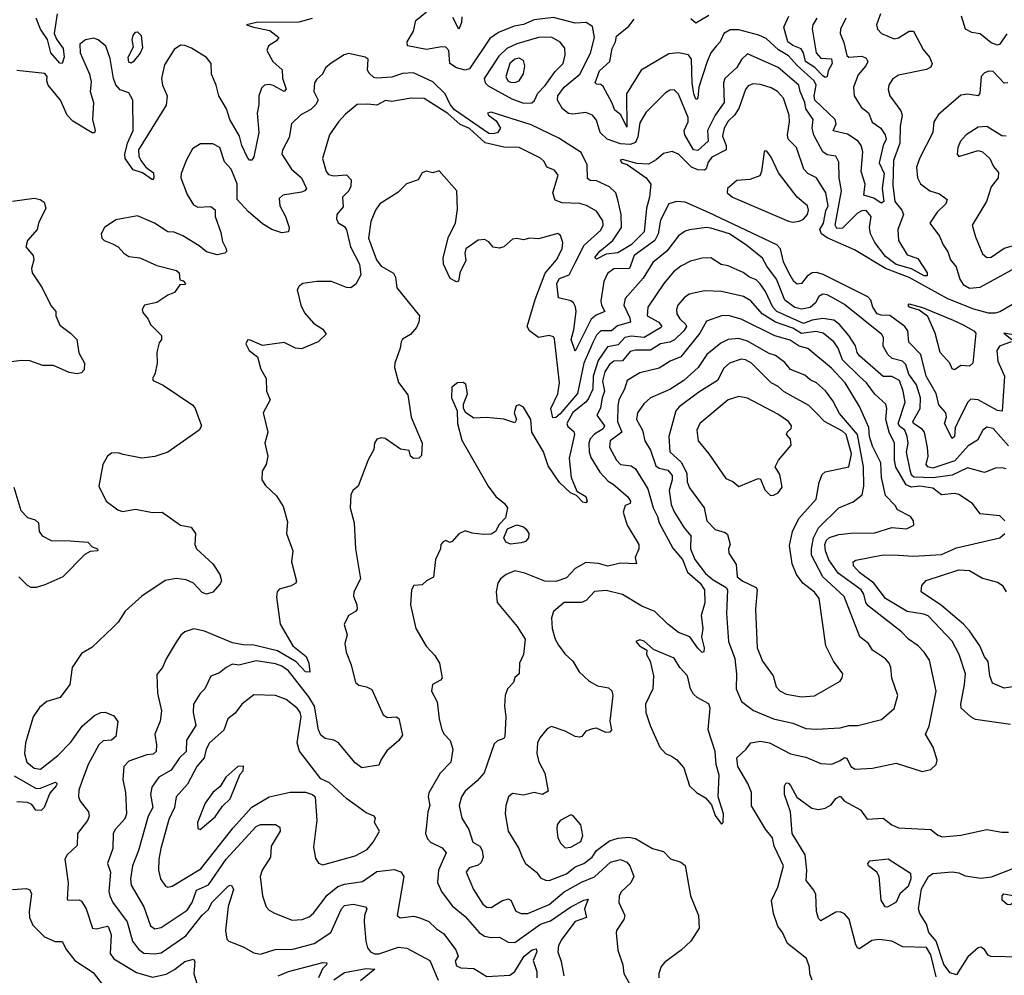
# Model space of a CAD drawing. Extents: x 1603745 to 1745082, y 385868 to 533966.
# Tile 380 of 646: x 1673488 to 1678056, y 445387 to 449818. Entities that reach past the tile are written whole.
import ezdxf

# ---------------------------------------------------------------- set-up
doc = ezdxf.new("R2010")
doc.units = 0

msp = doc.modelspace()

# ---------------------------------------------------------------- linework, layer by layer
at = {"layer": '0CON20XD'}
for points in [[(1677482.4, 449845), (1677463.1, 449795), (1677468.6, 449775), (1677486, 449755), (1677545, 449730), (1677565, 449733.8), (1677615, 449765.4), (1677635, 449765.6), (1677679.5, 449679.5), (1677709.6, 449645), (1677720.9, 449615), (1677715, 449597.5), (1677695, 449587.3), (1677565, 449561.2), (1677537.4, 449542.6), (1677520.6, 449515), (1677516.9, 449495), (1677524.4, 449465), (1677576, 449396), (1677582.1, 449375), (1677573.8, 449325), (1677572.3, 449245), (1677542.9, 449165), (1677539.2, 449050.8), (1677548.8, 448975), (1677580.7, 448935), (1677588.3, 448915), (1677562, 448845), (1677564.8, 448795), (1677605, 448727.4), (1677655, 448710.8), (1677698.8, 448645), (1677698.9, 448631.1), (1677685, 448630.6), (1677625, 448663.3), (1677555, 448683.6), (1677505, 448720.6), (1677455.5, 448785), (1677435.2, 448825), (1677430.2, 448855), (1677438.8, 448905), (1677415, 448933.5), (1677395, 448932.3), (1677375, 448920.5), (1677305, 448851.5), (1677279.7, 448849.7), (1677271.8, 448865), (1677301.6, 449025), (1677289.8, 449085), (1677288.3, 449158.3), (1677274.7, 449184.7), (1677235, 449191.4), (1677215.1, 449205.1), (1677172.4, 449282.4), (1677164.8, 449314.8), (1677169, 449355), (1677134.8, 449405), (1677131.6, 449435), (1677109.1, 449485), (1677102.4, 449515), (1677006.6, 449596.6), (1676865, 449660), (1676837, 449633), (1676815, 449596.9), (1676759.9, 449545), (1676753.5, 449525), (1676757.1, 449435), (1676715, 449375.9), (1676679.7, 449305), (1676682, 449255), (1676635, 449211.6), (1676615, 449215.3), (1676573.4, 449285), (1676571.4, 449305), (1676589.2, 449345), (1676589.1, 449365), (1676545, 449473.5), (1676525, 449493.8), (1676505, 449492.1), (1676485, 449478.8), (1676392.8, 449387.2), (1676365, 449340), (1676355.6, 449274.4), (1676345, 449248.4), (1676321.2, 449238.8), (1676275, 449242.7), (1676213.8, 449265), (1676181.6, 449295), (1676165, 449353.1), (1676145.2, 449375.2), (1676115, 449388.6), (1676055, 449380), (1676035, 449383), (1676006.6, 449405), (1675982.7, 449445), (1675984.8, 449465), (1676015, 449504.7), (1676086.7, 449565), (1676136.6, 449663.4), (1676154.7, 449735), (1676146.2, 449786.2), (1676115.9, 449805.9), (1676065, 449802.9), (1675965, 449828.9), (1675875, 449817.2), (1675825, 449796), (1675781.9, 449788.1), (1675710.4, 449759.6), (1675669.2, 449730.8), (1675575, 449591), (1675555, 449584.8), (1675515.3, 449594.7), (1675483.4, 449615), (1675479.4, 449675), (1675465, 449691.1), (1675445, 449692.7), (1675375, 449679.7), (1675287.5, 449697.5), (1675286.2, 449715), (1675314.7, 449765.3), (1675325.5, 449815), (1675375.7, 449854.3)], [(1673662.9, 449845), (1673648.9, 449755), (1673658.7, 449728.7), (1673690.7, 449685), (1673694.6, 449645), (1673685, 449615.8), (1673675, 449617.1), (1673632.8, 449665), (1673616.9, 449726.9), (1673584.6, 449774.6), (1673564.9, 449824.9)], [(1674845, 449823.1), (1674783.9, 449806.1), (1674587.5, 449805), (1674540, 449795), (1674573.6, 449783.6), (1674648.2, 449768.2), (1674690, 449735), (1674680.2, 449719.8), (1674643, 449697), (1674635.6, 449675), (1674662.2, 449625), (1674705.3, 449585.3), (1674707.8, 449547.8), (1674724.1, 449495.9), (1674715, 449486), (1674665, 449512.9), (1674645, 449517.2), (1674624, 449515), (1674609.8, 449500.2), (1674597.7, 449465), (1674598.2, 449425), (1674589.6, 449385), (1674597.1, 449295), (1674575, 449182.5), (1674565, 449166.2), (1674555, 449166.2), (1674545, 449180), (1674519.4, 449235), (1674508.6, 449278.6), (1674463.8, 449355), (1674448.1, 449405), (1674412.1, 449465), (1674400, 449515), (1674378.8, 449565), (1674376, 449615), (1674355, 449643.2), (1674285, 449685.5), (1674255, 449698.6), (1674235, 449700), (1674205, 449680.6), (1674160.4, 449609.6)], [(1675539.1, 449830.9), (1675538.4, 449805), (1675525, 449774.4), (1675497.8, 449827.8)], [(1677320.9, 449825), (1677296.5, 449775), (1677294.4, 449755), (1677312.1, 449712.1), (1677325, 449652), (1677335, 449644.4), (1677395, 449649.5), (1677415, 449639.7), (1677423.2, 449625), (1677413.9, 449605), (1677378.1, 449561.9), (1677357.3, 449505), (1677359.6, 449465), (1677391.9, 449411.9), (1677426.4, 449386.4), (1677442.5, 449342.5), (1677484, 449315), (1677503, 449285), (1677508.4, 449265), (1677494.9, 449235.1), (1677475.2, 449155), (1677499.4, 449105), (1677490, 449035), (1677497.6, 448975), (1677485, 448968.1), (1677450.8, 448990.8), (1677405, 449004.4), (1677410.4, 449055), (1677391.5, 449115), (1677399.7, 449205), (1677391.8, 449235), (1677377.7, 449255), (1677328.2, 449288.2), (1677262.9, 449302.9), (1677276.5, 449335), (1677271.6, 449355), (1677176.9, 449445), (1677173.8, 449465), (1677183.8, 449515), (1677174, 449535), (1677095.2, 449605.2), (1677055, 449650.2), (1677009, 449679), (1676950.9, 449730.8), (1676916.9, 449746.9), (1676825, 449771.3), (1676785, 449771.4), (1676755.7, 449754.3), (1676737.6, 449715), (1676720, 449695), (1676695, 449664.1), (1676677.2, 449625), (1676639.5, 449505), (1676635, 449456.7), (1676629.7, 449450.3), (1676625, 449450), (1676615.8, 449475), (1676608.1, 449525), (1676605.2, 449635), (1676591.1, 449655), (1676545.3, 449664.7), (1676499.8, 449660.3), (1676371.5, 449585), (1676303.4, 449475), (1676305, 449320), (1676276.7, 449376.7), (1676248.7, 449398.7), (1676235.7, 449435), (1676195, 449507.8), (1676185, 449518.5), (1676165, 449518.6), (1676157.5, 449525), (1676178.6, 449581.4), (1676226.8, 449625), (1676237.2, 449685), (1676253.2, 449715), (1676257.4, 449742.6), (1676315, 449788.8), (1676338.8, 449821.2)], [(1676685, 449838.4), (1676625, 449801.9), (1676601.7, 449821.7)], [(1677187.1, 449825), (1677167.7, 449795), (1677164.7, 449775.3), (1677184, 449665), (1677205, 449639.6), (1677255, 449636.6), (1677258.4, 449615), (1677238.6, 449581.4), (1677234.2, 449555), (1677225, 449550), (1677215, 449557.4), (1677176.9, 449596.9), (1677134.4, 449625), (1677124.8, 449665), (1677113.3, 449683.3), (1677075, 449698.1), (1677052.4, 449715), (1677033.4, 449783.4), (1677057.2, 449835)], [(1678067.8, 449752.2), (1678035.3, 449704.7), (1678025, 449700.9), (1677995, 449710.3), (1677945, 449752.3), (1677905, 449759.1), (1677876.4, 449775), (1677857.5, 449835)], [(1674005, 449617.1), (1673995, 449621.1), (1673992.1, 449645), (1674016.8, 449693.2), (1674010.4, 449725), (1674014.2, 449745), (1674025, 449759.7), (1674035, 449762.4), (1674052.2, 449745), (1674057.6, 449687.6), (1674047.2, 449662.8), (1674015, 449623.1), (1674005, 449617.1)], [(1674160.4, 449609.6), (1674146.2, 449545), (1674151.6, 449515), (1674172.8, 449465), (1674167.7, 449422.3), (1674038.9, 449215), (1674040.8, 449185), (1674050.6, 449165), (1674074, 449134), (1674108.6, 449108.6), (1674110.3, 449085), (1674105, 449075.6), (1674058, 449108), (1674015, 449121.4), (1673977.9, 449175), (1673976.2, 449195), (1673988.8, 449245), (1674014.5, 449304.5), (1674012.5, 449445), (1673995, 449478.9), (1673955, 449492.5), (1673935, 449515.6), (1673923.9, 449545), (1673908.1, 449638.1), (1673887.5, 449695), (1673853.1, 449725), (1673832.5, 449732.5), (1673794.4, 449725.6), (1673767.5, 449705), (1673769.4, 449665), (1673811.8, 449565), (1673820.3, 449529.7), (1673815.6, 449485), (1673830.9, 449435), (1673825.7, 449355.7), (1673838.1, 449305), (1673835.7, 449294.3), (1673825, 449292.9), (1673735, 449347.5), (1673708.5, 449375), (1673677.5, 449445), (1673620, 449515), (1673614, 449535), (1673616.5, 449555), (1673605, 449568.8), (1673475, 449583.3)], [(1675825, 449431.3), (1675865, 449432.9), (1675876.6, 449443.4), (1675892.5, 449477.5), (1675926.4, 449513.6), (1675972, 449578), (1676010.3, 449615), (1676019.7, 449655), (1676016.9, 449686.9), (1675995, 449713.5), (1675955, 449737.2), (1675895.9, 449735.9), (1675795, 449706.1), (1675748.4, 449685), (1675710.5, 449649.5), (1675643.9, 449545), (1675647.6, 449525), (1675661.1, 449511.1), (1675771.5, 449451.5), (1675825, 449431.3)], [(1676748.6, 449278.6), (1676765.8, 449235), (1676765.4, 449215), (1676699.4, 449180.6), (1676683.1, 449156.9), (1676673.7, 449126.3), (1676665, 449120.3), (1676635, 449122.6), (1676604.6, 449134.6), (1676545, 449195.3), (1676515, 449206.9), (1676475, 449197.1), (1676441.4, 449168.6), (1676405, 449148.5), (1676351.4, 449151.4), (1676285, 449170), (1676273.6, 449166.4), (1676282.5, 449155), (1676306.1, 449146.1), (1676395, 449084.4), (1676416.2, 449056.2), (1676410.2, 448995), (1676395.8, 448945), (1676386.2, 448835), (1676325, 448774.8), (1676262.6, 448737.4), (1676209.1, 448730.9), (1676165, 448708.5), (1676156.9, 448715), (1676179.7, 448745), (1676239.5, 448795), (1676280, 448855), (1676278.8, 448915), (1676263.5, 448983.5), (1676253.8, 449015), (1676225, 449043.8), (1676165, 449070.5), (1676135, 449072.5), (1676122.4, 449082.4), (1676120.4, 449145), (1676092.6, 449202.6), (1675989.4, 449269.4), (1675860.7, 449330.7), (1675675, 449388.9), (1675659.2, 449385), (1675663.5, 449375), (1675699.5, 449349.5), (1675718.8, 449315), (1675705, 449294.3), (1675685, 449288.4), (1675665, 449290.8), (1675505, 449400.1), (1675485.4, 449425), (1675462.8, 449475), (1675405, 449530), (1675315, 449571.5), (1675265, 449569.5), (1675215, 449551.5), (1675145, 449546.8), (1675131, 449551), (1675110.1, 449570.1), (1675101.2, 449585), (1675105.2, 449635), (1675091.4, 449645), (1675015, 449660.8), (1674993.5, 449655), (1674932.9, 449617.1), (1674906.9, 449595), (1674893.9, 449566.1), (1674866.8, 449543.2), (1674856.7, 449525), (1674852.9, 449485), (1674873.5, 449445), (1674863, 449425), (1674838.8, 449401.2), (1674793.3, 449376.7), (1674750, 449335), (1674737.9, 449272.1), (1674707.2, 449212.8), (1674704.6, 449195), (1674750, 449125), (1674796.1, 449085), (1674819.2, 449035), (1674811.2, 449025), (1674795, 449019.2), (1674709.2, 449005), (1674691.6, 448988.4), (1674695.3, 448955), (1674721.8, 448905), (1674739.2, 448855), (1674735.8, 448834.2), (1674705, 448830.5), (1674658.8, 448845), (1674615, 448872.3), (1674548.6, 448928.6), (1674497.4, 448985), (1674497.7, 449057.7), (1674469.4, 449125), (1674439.2, 449159.2), (1674416.2, 449225), (1674385, 449242.1), (1674327.5, 449242.5), (1674290.3, 449219.7), (1674261.9, 449168.1), (1674237.5, 449105), (1674235.8, 449085), (1674265, 449008), (1674295, 448960), (1674315, 448949.5), (1674375, 448951.5), (1674395, 448936), (1674395.4, 448905), (1674421.9, 448831.9), (1674429.5, 448789.5), (1674446.9, 448755), (1674447.3, 448742.7), (1674440, 448735), (1674405, 448727.2), (1674355, 448741.2), (1674320.4, 448770.4), (1674245, 448815.5), (1674205, 448833.3), (1674175, 448834.2), (1674114.3, 448874.3), (1674035, 448909.5), (1673935, 448890), (1673882, 448855), (1673866, 448825), (1673870, 448805), (1673880, 448795), (1673919.4, 448779.4), (1673945.6, 448765.6), (1673972, 448735), (1673995, 448720), (1674045, 448714.3), (1674125, 448678.5), (1674215.7, 448655.7), (1674227.5, 448645), (1674231.7, 448611.7), (1674247, 448607), (1674257.5, 448595), (1674255, 448590), (1674231.7, 448588.3), (1674206.1, 448553.9), (1674175, 448541.2), (1674125, 448507.5), (1674067.5, 448495), (1674056.4, 448475), (1674060, 448460), (1674085, 448430), (1674095.8, 448405), (1674146, 448354), (1674146.7, 448335), (1674135, 448320), (1674124.1, 448275.9), (1674125.7, 448224.3), (1674115.7, 448175), (1674104.5, 448155), (1674107.5, 448145), (1674153.9, 448123.9), (1674290.9, 448030.9), (1674302.5, 448015), (1674332.5, 447935), (1674321.2, 447915), (1674175, 447812.5), (1674115, 447792.5), (1674055, 447784.4), (1673968, 447802), (1673945, 447809.2), (1673915, 447808.8), (1673895.9, 447794.1), (1673874.2, 447755.8), (1673855.7, 447655), (1673889.2, 447585), (1673944, 447545), (1673965, 447538.1), (1674025, 447549.1), (1674105, 447532.4), (1674150, 447535), (1674235, 447474.5), (1674284.4, 447464.4), (1674304.4, 447435), (1674301.6, 447385), (1674308.4, 447365), (1674385, 447294.7), (1674417.3, 447245), (1674423.9, 447216.1), (1674418.3, 447201.7), (1674385, 447164.3), (1674355, 447154.6), (1674335, 447162.3), (1674295, 447204.7), (1674260.6, 447220.6), (1674215, 447227.6), (1674162.6, 447217.4), (1674054.3, 447145.7), (1673977.6, 447075), (1673945.5, 447024.5), (1673920.7, 446999.3), (1673822.8, 446907.2), (1673775, 446878.8), (1673731.3, 446815), (1673721.1, 446735), (1673675.6, 446675), (1673615, 446656.5), (1673580.8, 446629.2), (1673551.5, 446585), (1673514.8, 446465.2), (1673511.2, 446415), (1673521.2, 446375), (1673555, 446347.1), (1673585, 446343.3), (1673665, 446406.9), (1673725, 446467.8), (1673778.5, 446541.5), (1673835, 446591.8), (1673865, 446605.6), (1673885, 446607.1), (1673925, 446590.8), (1673944.1, 446564.1), (1673934.5, 446495), (1673915, 446478), (1673875, 446473.9), (1673855, 446455.6), (1673805.4, 446365), (1673776.2, 446285), (1673762.5, 446245), (1673761.1, 446215), (1673769.4, 446195), (1673808, 446145), (1673811.4, 446125), (1673803.2, 446105), (1673757.3, 446045), (1673755, 445988.8), (1673709.2, 445945), (1673698.1, 445925), (1673713.1, 445815), (1673709.1, 445739.1), (1673714.6, 445734.6), (1673765, 445736.7), (1673775, 445731.4), (1673796.9, 445695), (1673825.5, 445605.5), (1673843, 445603), (1673895, 445615.5), (1673900.2, 445610.2), (1673912.4, 445575), (1673908.3, 445488.3), (1673925, 445462.7), (1674030.5, 445400.5), (1674105, 445378.2), (1674167.3, 445392.7), (1674206.5, 445413.5), (1674255, 445450.3), (1674295, 445462), (1674301.2, 445451.2), (1674296.4, 445395), (1674321.1, 445311.1)], [(1675785, 449527.1), (1675805, 449534.3), (1675825, 449566.7), (1675831.8, 449605), (1675825, 449629.4), (1675805, 449640), (1675785, 449634.7), (1675763, 449615), (1675743.6, 449555), (1675752.9, 449535), (1675765, 449528.6), (1675785, 449527.1)], [(1678072.5, 449525), (1678055, 449523.6), (1678005, 449577.3), (1677985, 449578.9), (1677965, 449572.2), (1677949.1, 449555), (1677942.6, 449477.4), (1677935, 449465.8), (1677885, 449472.8), (1677855, 449467.7), (1677751.3, 449378.7), (1677730, 449345), (1677724.5, 449295), (1677665, 449177.5), (1677649.6, 449135), (1677653.8, 449085), (1677667.4, 449057.4), (1677710.6, 449025), (1677755, 449010.4), (1677791.1, 448985), (1677785.2, 448964.8), (1677745, 448926.5), (1677710, 448875), (1677755.6, 448815), (1677772.5, 448775), (1677795, 448742), (1677807.1, 448705), (1677832.3, 448672.3), (1677849.8, 448615), (1677865, 448590), (1677895, 448573.8), (1677945, 448578.1), (1678105, 448666.2)], [(1678123.8, 448515), (1678035, 448464.1), (1678013.3, 448456.7), (1677983.2, 448456.8), (1677914.8, 448475.2), (1677794.1, 448524.1), (1677615, 448623.5), (1677505.7, 448665), (1677361.6, 448751.6), (1677235, 448806.5), (1677208.6, 448825), (1677200.5, 448845), (1677217, 448875), (1677227.6, 448932.4), (1677239.8, 448955), (1677228.8, 449015), (1677184.6, 449085), (1677145, 449105.8), (1677125.7, 449125), (1677092.6, 449225), (1677053.8, 449265), (1677050, 449285), (1677060, 449345), (1677058.8, 449375), (1677031.8, 449455), (1677004.6, 449485), (1676975, 449501.9), (1676925, 449518.3), (1676889.6, 449520.4), (1676868.1, 449511.9), (1676855.9, 449494.1), (1676825, 449407.1), (1676804.5, 449375.5), (1676775, 449348.5), (1676756.4, 449315), (1676748.6, 449278.6)], [(1676684.6, 448924.6), (1676575, 448971.9), (1676535.2, 448974.8), (1676499.6, 448965), (1676461, 448889), (1676451, 448825), (1676435.1, 448794.9), (1676338.8, 448725), (1676316.7, 448665), (1676245, 448662.4), (1676215, 448641.8), (1676199, 448605), (1676183.9, 448515), (1676187.1, 448495), (1676203.3, 448465), (1676162, 448448), (1676140.3, 448429.7), (1676065, 448280.8), (1676046.4, 448335), (1676059.9, 448380.1), (1676069.8, 448465), (1676067.2, 448487.2), (1676058.2, 448505), (1676044.8, 448514.8), (1675988.3, 448528.3), (1675980.4, 448595), (1675992.2, 448617.8), (1676036.8, 448635), (1676065, 448691.5), (1676107.3, 448772.7), (1676185, 448842.9), (1676195.2, 448865), (1676194, 448885), (1676165, 448930.6), (1676117.4, 448957.4), (1676085, 448965.9), (1676005, 448969.3), (1675972, 448982), (1675962.4, 449015), (1675986.6, 449096.6), (1675969.8, 449119.8), (1675934.2, 449134.2), (1675920.8, 449160.8), (1675905, 449176.4), (1675805.4, 449225.4), (1675735, 449227), (1675647.8, 449247.8), (1675575, 449314.4), (1675532.6, 449332.6), (1675475, 449383.1), (1675365, 449453.2), (1675305, 449453.9), (1675215, 449439.4), (1675185, 449444.1), (1675145, 449422.5), (1675103.6, 449426.4), (1675054.3, 449425), (1674999.3, 449380.7), (1674966.9, 449345), (1674926.2, 449283.8), (1674893.2, 449175), (1674909.8, 449115), (1674920.9, 449100.9), (1674945, 449093.8), (1675005, 449098.2), (1675025.5, 449075), (1675024.3, 449045.7), (1675015.8, 449025), (1674985.4, 448994.6), (1674989.5, 448950.5), (1674959.1, 448915), (1674957.5, 448895), (1674966.2, 448876.2), (1674995, 448858.8), (1675005, 448844.4), (1675023.5, 448765), (1675065.5, 448685), (1675071.1, 448635), (1675048.5, 448591.5), (1675025, 448575.3), (1675005, 448577.1), (1674935, 448603.5), (1674866.4, 448603.6), (1674802.5, 448595), (1674785, 448583.3), (1674776.2, 448565), (1674793.3, 448495), (1674809.1, 448459.1), (1674850.9, 448410.9), (1674895, 448383.3), (1674909.5, 448360.5), (1674873.8, 448325), (1674795, 448291.9), (1674767.5, 448295), (1674715, 448321.1), (1674615, 448306.7), (1674555, 448333.3), (1674545, 448332.5), (1674537.5, 448315), (1674553.3, 448285), (1674591.2, 448255), (1674607.5, 448197.5), (1674631.2, 448155), (1674634, 448095), (1674650, 448055), (1674618, 447995), (1674640, 447905), (1674626, 447855), (1674640, 447795), (1674632, 447755), (1674614, 447725), (1674612, 447685), (1674628.9, 447658.9), (1674679.9, 447609.9), (1674710.3, 447560.3), (1674730.4, 447490.4), (1674725.5, 447435), (1674756.2, 447355), (1674748.6, 447305), (1674771.9, 447215), (1674769.2, 447205), (1674747.6, 447192.4), (1674692, 447178), (1674682.5, 447165), (1674680.3, 447139.7), (1674697.5, 447015), (1674755.4, 446915), (1674816.8, 446865), (1674829.5, 446835), (1674835, 446792), (1674815, 446794.7), (1674770.9, 446840.9), (1674685, 446891.2), (1674575, 446918.6), (1674525, 446918.7), (1674475, 446928.6), (1674345, 446982.7), (1674295.8, 446994.2), (1674255, 446979.2), (1674236.5, 446963.5), (1674215, 446931.2), (1674168, 446855), (1674151.2, 446815), (1674125, 446782.5), (1674127.5, 446695), (1674146.7, 446613.3), (1674140, 446565), (1674114.6, 446505), (1674123.8, 446455), (1674120.9, 446425), (1674107.3, 446412.7), (1674078.6, 446408.6), (1673995, 446379.6), (1673972.2, 446355), (1673966.9, 446295), (1673979.6, 446235), (1673984.1, 446135), (1673976.9, 446113.1), (1673932.3, 446065), (1673921.5, 446045), (1673920, 445975), (1673896.2, 445905), (1673909.7, 445865), (1673902.3, 445775), (1673906.2, 445755), (1673919.7, 445725), (1673986.9, 445635), (1674012.4, 445545), (1674038.9, 445508.9), (1674065, 445488.9), (1674115, 445486.2), (1674145, 445491.9), (1674259.8, 445570.2), (1674335, 445665.3), (1674365, 445692.1), (1674379.3, 445725), (1674455, 445800.6), (1674465, 445805.6), (1674472.1, 445802.1), (1674480.5, 445785), (1674455.4, 445705.4), (1674443.2, 445595), (1674449.4, 445555), (1674458.8, 445545), (1674525, 445518.5), (1674575, 445490.6), (1674605, 445485.5), (1674674, 445506), (1674755, 445508.4), (1674855, 445534.7), (1674931.2, 445585), (1674981.7, 445695), (1674995, 445710), (1675035, 445717), (1675093.3, 445705), (1675098.9, 445695), (1675088.7, 445665), (1675087.1, 445635), (1675094.1, 445545), (1675102.2, 445515), (1675116.5, 445496.5), (1675135, 445486.9), (1675155, 445486.2), (1675245, 445516.8), (1675285, 445512.9), (1675390.9, 445455), (1675430, 445365)], [(1678065, 449278.6), (1678045, 449279.2), (1677975, 449323.2), (1677935, 449320), (1677880, 449285), (1677853.5, 449255), (1677840.4, 449225), (1677837.5, 449195), (1677845, 449184.2), (1677935, 449212), (1677955, 449205.8), (1677988.8, 449175), (1678006.8, 449136.8), (1678029.8, 449109.8), (1678027.1, 449085), (1677995, 449044), (1677973.1, 448975), (1677907.7, 448865), (1677921.9, 448811.9), (1677955, 448732.5), (1677975, 448715.7), (1677995, 448717.8), (1678055, 448758.9), (1678155, 448786.9)], [(1677075, 448879.8), (1677105, 448883.4), (1677125, 448892.7), (1677143.8, 448915), (1677148.4, 448935), (1677143.8, 448955), (1677095, 448995.6), (1677008.7, 449108.7), (1676975, 449181.2), (1676955, 449208), (1676945, 449210), (1676942, 449205), (1676930.5, 449115), (1676921.4, 449095), (1676875, 449077.5), (1676815, 449073.3), (1676772.1, 449035), (1676771.2, 449015), (1676794.6, 448995), (1677055, 448884.5), (1677075, 448879.8)], [(1678075, 447841.6), (1678005, 447923.3), (1677975, 447929.1), (1677956.5, 447915), (1677932.1, 447867.9), (1677888.5, 447841.5), (1677826.9, 447773.1), (1677725, 447739.2), (1677701.2, 447745), (1677693.5, 447755), (1677702.3, 447795), (1677700.3, 447835), (1677685.6, 447905), (1677675, 447918.8), (1677635.2, 447945), (1677632.4, 447955), (1677665.5, 448015), (1677668.1, 448065), (1677648.3, 448125), (1677613.6, 448175), (1677598.7, 448218.7), (1677584.4, 448234.4), (1677536.5, 448246.5), (1677515.2, 448265.2), (1677494.7, 448305), (1677496.1, 448345), (1677488.4, 448358.4), (1677315, 448498), (1677275, 448520.4), (1677235, 448542.2), (1677214.1, 448545.9), (1677195.4, 448535), (1677180, 448505), (1677155, 448484), (1677115, 448476.6), (1677085, 448484.4), (1677038.2, 448518.2), (1676999.8, 448615), (1676953.9, 448675), (1676935, 448712.5), (1676861.6, 448771.6), (1676781.1, 448825), (1676695, 448852.2), (1676675, 448854.7), (1676595.5, 448844.5), (1676575, 448838.1), (1676545, 448816.4), (1676491, 448745), (1676425, 448692.9), (1676380.3, 448619.7), (1676297.1, 448525), (1676291.2, 448495), (1676319.3, 448435), (1676322.3, 448415), (1676261.8, 448398.2), (1676234.3, 448375), (1676185, 448374.8), (1676165, 448355.3), (1676148.9, 448325), (1676104.9, 448225), (1676076.2, 448085), (1675995, 447990.5), (1675975, 447974.2), (1675962.2, 447972.2), (1675951.7, 448015), (1675985, 448083.5), (1675993, 448135), (1675968.9, 448338.9), (1675965, 448347.5), (1675945, 448354.4), (1675895, 448344.5), (1675853.3, 448375), (1675842.1, 448395), (1675879.4, 448520.6), (1675926.5, 448643.5), (1675978.9, 448705), (1676005.5, 448755), (1676008.8, 448785), (1675997.4, 448817.4), (1675985, 448827.1), (1675895, 448801.5), (1675855, 448804.6), (1675825, 448798.2), (1675795, 448804.2), (1675775, 448800.9), (1675735, 448765.4), (1675715, 448758.2), (1675685, 448763.3), (1675665, 448788.2), (1675645, 448799.2), (1675615, 448796.4), (1675558.5, 448755), (1675554, 448735), (1675558.8, 448701.2), (1675530.6, 448645), (1675523.6, 448606.4), (1675515, 448602), (1675485, 448618.6), (1675454.6, 448684.6), (1675453.4, 448713.4), (1675478.3, 448811.7), (1675509.9, 448875), (1675519.8, 448940.2), (1675516.9, 449025), (1675435, 449116.7), (1675405, 449107.5), (1675373.9, 449116.1), (1675355, 449107.5), (1675337.5, 449075), (1675282.5, 449057.5), (1675242.7, 449017.3), (1675158.8, 448965), (1675138.8, 448935), (1675117.3, 448882.7), (1675106.2, 448805), (1675143.3, 448705), (1675165, 448675.4), (1675222.2, 448642.2), (1675231.3, 448625), (1675237.8, 448575), (1675342.8, 448445), (1675340.5, 448415), (1675329.3, 448390.7), (1675301.2, 448358.8), (1675263.9, 448336.1), (1675257.5, 448325), (1675254.2, 448295), (1675228, 448225), (1675226.6, 448205), (1675245.3, 448135.3), (1675289.2, 448079.2), (1675304.6, 447975), (1675355.8, 447855), (1675353, 447797), (1675340, 447785), (1675315, 447784), (1675301.2, 447795), (1675295, 447820), (1675255, 447826.2), (1675183.9, 447876.1), (1675165, 447880), (1675145, 447872.5), (1675133.8, 447855), (1675131.2, 447825), (1675105, 447777.5), (1675058.8, 447655), (1675033.8, 447635), (1675024.2, 447615), (1675022, 447555), (1675040, 447485), (1675045.8, 447364.2), (1675069.4, 447225), (1675037.8, 447165), (1675037.1, 447145), (1675053.1, 447105), (1675054.2, 447085), (1675046.2, 447073.8), (1675014.1, 447055.9), (1674993.8, 447013.8), (1675007.1, 446965), (1674997.1, 446925), (1675002.5, 446885), (1675026.9, 446826.9), (1675045.8, 446745), (1675061.8, 446731.8), (1675096.7, 446725), (1675122.5, 446712.5), (1675175, 446594.3), (1675195, 446583.1), (1675235, 446585.7), (1675247.4, 446577.4), (1675265, 446500), (1675246.7, 446475), (1675192.1, 446427.9), (1675165, 446387.5), (1675155, 446361.2), (1675075, 446349.2), (1675045, 446372.5), (1674966.1, 446466.1), (1674945, 446478), (1674905, 446485.4), (1674885, 446500.8), (1674874.4, 446525), (1674855.7, 446635), (1674829, 446679), (1674735, 446799.2), (1674705, 446820.7), (1674675, 446831.2), (1674585, 446845.3), (1674505, 446824.4), (1674475, 446829.4), (1674445.8, 446815), (1674415, 446788.9), (1674375, 446774), (1674346.7, 446715), (1674325, 446694), (1674295.3, 446644.7), (1674292.9, 446605), (1674305.8, 446545), (1674262.8, 446477.2), (1674261.1, 446425), (1674229.8, 446395), (1674191.3, 446338.7), (1674133.8, 446305), (1674100.9, 446259.1), (1674094.8, 446225), (1674105.3, 446165), (1674083.8, 446125), (1674039.2, 445965), (1674012, 445895), (1674002.1, 445835), (1674005.4, 445805), (1674064.2, 445705), (1674095, 445615.6), (1674115, 445602.9), (1674145, 445608.2), (1674265, 445689.6), (1674289, 445725), (1674308.7, 445781.3), (1674365, 445806.9), (1674445.7, 445925), (1674585, 446076.9), (1674605, 446086.6), (1674675, 446086.2), (1674694.5, 446074.5), (1674697.5, 446055), (1674655, 445985.7), (1674652.3, 445935), (1674613.6, 445875), (1674603.6, 445845), (1674614.4, 445755), (1674631.9, 445705), (1674645, 445689.2), (1674670, 445675), (1674751.9, 445641.9), (1674798.8, 445645), (1674831.9, 445658.1), (1674851.5, 445675), (1674915, 445759.1), (1674965, 445798.7), (1674995, 445809.6), (1675078, 445822), (1675145, 445868), (1675225, 445878.1), (1675256.7, 445866.7), (1675270.6, 445845), (1675238.8, 445665), (1675254.2, 445654.2), (1675315, 445660.5), (1675345, 445653.5), (1675386.5, 445636.5), (1675421.7, 445601.7), (1675455, 445581.1), (1675512.5, 445505), (1675522, 445475), (1675508, 445452), (1675515, 445431.4), (1675535, 445422.1), (1675595, 445419.2), (1675655, 445381.4), (1675762.7, 445387.3), (1675785, 445404.4), (1675828.9, 445475), (1675865.6, 445505), (1675885, 445510), (1675888.2, 445495), (1675870.3, 445455), (1675888, 445405), (1675887.1, 445375)], [(1673455, 448976.2), (1673555, 448991.2), (1673583.9, 448983.9), (1673601.7, 448971.7), (1673610, 448945), (1673575.6, 448875), (1673569.4, 448845), (1673524, 448795), (1673516.2, 448765), (1673551.2, 448725), (1673553.8, 448705), (1673543.3, 448665), (1673546.7, 448645), (1673593.3, 448575), (1673632.9, 448492.9), (1673656.7, 448465), (1673656, 448445), (1673675, 448402), (1673724.2, 448365), (1673754.2, 448335), (1673763.2, 448273.2), (1673788.9, 448225), (1673787.5, 448195), (1673775, 448180), (1673755, 448176), (1673717.7, 448182.3), (1673645, 448214.5), (1673595, 448214.6), (1673535, 448235.9), (1673495, 448238.6), (1673439.1, 448230.8)], [(1678087.5, 448325), (1678034.5, 448305), (1678022, 448285), (1678026.1, 448235), (1678056.9, 448165), (1678046.4, 448003.7), (1678025, 448005.4), (1677935, 448055.3), (1677901.6, 448058.4), (1677887.3, 448045), (1677851, 447975), (1677827.6, 447925), (1677825.8, 447885), (1677815, 447875.7), (1677778.5, 447945), (1677788.1, 447975), (1677785.2, 447995.2), (1677753, 448033), (1677739.6, 448085), (1677693, 448165), (1677668.4, 448265), (1677613, 448323), (1677608.2, 448375), (1677595.4, 448395), (1677525, 448446.8), (1677485, 448448.2), (1677466.2, 448455), (1677445.8, 448485), (1677437.5, 448517.5), (1677423.1, 448533.1), (1677216.4, 448636.4), (1677185, 448646.1), (1677165, 448644.8), (1677141.4, 448628.6), (1677115, 448594.7), (1677095, 448591.4), (1677080, 448605), (1677057, 448645), (1677031.9, 448695), (1677018.3, 448755), (1677000.5, 448775), (1676684.6, 448924.6)], [(1678065, 447735.7), (1678045, 447740.5), (1678015, 447738.9), (1677965, 447719.1), (1677885, 447740.4), (1677813.9, 447706.1), (1677726.9, 447693.1), (1677636.7, 447696.7), (1677626.1, 447706.1), (1677619.2, 447729.2), (1677602.7, 447812.7), (1677609.8, 447855), (1677606.2, 447885), (1677594.3, 447914.3), (1677571.4, 447931.4), (1677563.8, 447945), (1677595.9, 448045), (1677587.2, 448095), (1677569.5, 448145), (1677535, 448164.4), (1677495, 448164), (1677385, 448260.3), (1677374.2, 448275), (1677366.2, 448306.2), (1677334.5, 448354.5), (1677291.4, 448405), (1677265.7, 448425.7), (1677215, 448433.2), (1677165, 448424.6), (1677125, 448409.5), (1677000.9, 448465), (1676982.1, 448485), (1676948.6, 448558.6), (1676923.7, 448593.7), (1676905, 448611.9), (1676874.4, 448625), (1676845, 448646.7), (1676775, 448676.2), (1676742.9, 448682.9), (1676694.1, 448714.1), (1676655, 448712.8), (1676600.8, 448699.2), (1676555, 448675.3), (1676521.1, 448648.9), (1676476.3, 448595), (1676401.7, 448485), (1676399.7, 448445), (1676452.9, 448415), (1676466.8, 448395), (1676461.3, 448388.7), (1676385, 448345.2), (1676325, 448350.8), (1676295, 448345.2), (1676265, 448311), (1676215, 448301.8), (1676171.8, 448238.2), (1676148.1, 448165), (1676146.6, 448105), (1676127.6, 448062.4), (1676115.5, 448044.5), (1676055, 447996.3), (1676027.3, 447945), (1676031.5, 447931.5), (1676058.9, 447908.9), (1676062.9, 447895), (1676038.1, 447785), (1676047.2, 447695), (1676072.5, 447632.5), (1676115, 447607.4), (1676121.6, 447585), (1676115, 447578.6), (1676100.3, 447580.3), (1676072.2, 447612.2), (1676043.8, 447623.8), (1675992, 447672), (1675940.2, 447750.2), (1675917.9, 447815), (1675863.6, 447905), (1675860, 447965), (1675825, 448020.8), (1675805, 448032), (1675792.2, 448027.8), (1675782.2, 447995), (1675792.5, 447965), (1675785, 447948.8), (1675735, 447966.2), (1675654.1, 447974.1), (1675595, 447971.2), (1675557, 447997), (1675547, 448017), (1675546.7, 448035), (1675566, 448084), (1675558, 448128), (1675546.4, 448136.4), (1675520, 448135), (1675493.3, 448115), (1675491.2, 448065), (1675517.5, 448005), (1675520, 447945), (1675538.9, 447868.9), (1675661.1, 447655), (1675697.1, 447607.1), (1675737.3, 447575), (1675751.2, 447555), (1675741.8, 447508.2), (1675713.3, 447476.7), (1675695.7, 447444.3), (1675675, 447432.3), (1675640.4, 447430.4), (1675586.8, 447436.8), (1675555, 447447.5), (1675525.9, 447434.1), (1675495, 447398.8), (1675484.1, 447394.1), (1675465, 447402.5), (1675453.6, 447396.4), (1675442.5, 447385), (1675440, 447365), (1675417.5, 447315), (1675407.5, 447232.5), (1675375, 447216.7), (1675355, 447198), (1675316.7, 447195), (1675305.8, 447175), (1675301.4, 447105), (1675326.5, 446995), (1675373.5, 446913.5), (1675415, 446870), (1675435.6, 446835), (1675448.6, 446765), (1675441.2, 446755), (1675404.2, 446735.8), (1675399.2, 446705), (1675425.5, 446655.5), (1675433.8, 446576.2), (1675447.5, 446525), (1675457.7, 446505), (1675486, 446475), (1675497.5, 446435), (1675488, 446375), (1675439.4, 446325), (1675386.5, 446233.5), (1675383.5, 446215), (1675390.8, 446175), (1675381.1, 446145), (1675375, 446082.5), (1675370.5, 446045), (1675380.5, 446020.5), (1675394.7, 446004.7), (1675448.3, 445978.3), (1675467.5, 445955), (1675431.3, 445875), (1675426.9, 445816.9), (1675445.2, 445775.2), (1675495, 445708.5), (1675555, 445659.5), (1675620.3, 445585), (1675645, 445569), (1675675, 445561.5), (1675715, 445564), (1675755, 445540), (1675785, 445538.8), (1675905, 445623.3), (1675950.7, 445639.3), (1676045, 445704.8), (1676105, 445736), (1676125, 445740), (1676107.9, 445695), (1676117.9, 445655), (1676065, 445635.9), (1676003.2, 445555), (1675988, 445525), (1675985.4, 445495), (1676001.1, 445451.1), (1676012.1, 445385)], [(1678058.6, 447495), (1678035, 447518.1), (1677945, 447526.9), (1677909.4, 447575), (1677845, 447615.8), (1677825, 447621.1), (1677765, 447614.7), (1677725, 447646.6), (1677665, 447655.2), (1677625, 447650.6), (1677601.7, 447661.7), (1677553.2, 447743.2), (1677546.1, 447775), (1677546.1, 447855), (1677522.7, 447905), (1677506.7, 447965), (1677511.2, 448015), (1677506.2, 448035), (1677455, 448082.1), (1677416.4, 448135), (1677385, 448164.3), (1677305, 448241.2), (1677284.8, 448295), (1677265.7, 448325), (1677215.4, 448365.4), (1677182.1, 448372.1), (1677115, 448362.8), (1677075, 448388.1), (1676995, 448415.4), (1676932.6, 448455), (1676880.8, 448515), (1676845.6, 448535), (1676745, 448558.6), (1676665, 448560.7), (1676594.7, 448545.3), (1676571, 448529), (1676542.1, 448495), (1676535.4, 448475), (1676537.1, 448455), (1676550.6, 448430.6), (1676579.2, 448405), (1676581.6, 448395), (1676569.8, 448375), (1676525.7, 448334.3), (1676505, 448322.9), (1676460.5, 448315), (1676415, 448286.5), (1676345, 448285.8), (1676320.5, 448279.5), (1676285, 448235.6), (1676245, 448235.5), (1676225, 448220), (1676203, 448185), (1676192.5, 448142.5), (1676202.2, 448095), (1676190.6, 448065), (1676183.6, 448016.4), (1676165.3, 447985), (1676201.9, 447935), (1676195, 447920.3), (1676155, 447896.3), (1676135.2, 447875), (1676128.4, 447855), (1676129.7, 447815), (1676138.6, 447788.6), (1676180.4, 447720.4), (1676217.8, 447677.8), (1676242, 447665), (1676310, 447605), (1676322.5, 447585), (1676320, 447575), (1676297.5, 447565), (1676287.5, 447535), (1676306, 447475), (1676361.2, 447385), (1676360, 447365), (1676344, 447325), (1676350, 447295), (1676275, 447297.5), (1676216.2, 447283.8), (1676173.5, 447296.5), (1676115, 447301.1), (1676065, 447273.8), (1676025, 447230.8), (1675975, 447213.2), (1675924.4, 447214.4), (1675832.2, 447252.2), (1675785, 447263.1), (1675745, 447245.6), (1675718.6, 447225), (1675707.3, 447205), (1675699.1, 447165), (1675702.9, 447115), (1675796.4, 447005), (1675833.3, 446945), (1675825.6, 446875), (1675807.5, 446835), (1675806.2, 446785), (1675785, 446767.5), (1675778.8, 446745), (1675752, 446715), (1675740.8, 446685), (1675737.1, 446635), (1675744.3, 446585.7), (1675738.6, 446495), (1675733.8, 446485), (1675705, 446474.3), (1675689.1, 446460.9), (1675643.4, 446326.6), (1675611.1, 446288.9), (1675555, 446240.5), (1675537.5, 446215), (1675526.9, 446175), (1675540, 446115), (1675572.3, 446062.3), (1675590.6, 446005), (1675623.1, 445985), (1675633.8, 445965), (1675638.2, 445935), (1675629.3, 445910.7), (1675615, 445897.3), (1675574, 445885), (1675560, 445865), (1675593.4, 445785), (1675636.6, 445716.6), (1675655, 445702.5), (1675675, 445701.2), (1675725, 445731.9), (1675755, 445741.4), (1675767.1, 445735), (1675790, 445685), (1675815, 445673.1), (1675845, 445672.9), (1675944.9, 445715.1), (1676015, 445774), (1676095, 445819.2), (1676155, 445844.3), (1676228.6, 445911.4), (1676275, 445923.6), (1676305, 445912.2), (1676318.6, 445895), (1676337.5, 445845), (1676323.7, 445816.3), (1676280, 445775), (1676269.2, 445755), (1676267.5, 445725), (1676295.5, 445665), (1676291.5, 445645), (1676256.9, 445595), (1676255.6, 445584.4), (1676263.6, 445503.6), (1676286.2, 445436.2), (1676291.2, 445395), (1676336, 445315)], [(1677825, 448194.5), (1677815, 448198.8), (1677802.9, 448225), (1677759.2, 448275), (1677734.8, 448364.8), (1677701.2, 448441.2), (1677661.5, 448471.5), (1677616, 448485), (1677610.8, 448495), (1677615, 448500), (1677676.7, 448483.3), (1677818.3, 448425), (1677865, 448404), (1677915, 448375.4), (1677923.4, 448365), (1677910, 448225), (1677895, 448212), (1677855, 448214.2), (1677825, 448194.5)], [(1677165, 445364.6), (1677154.2, 445394.2), (1677152.3, 445425), (1677139.1, 445465), (1677050, 445535), (1677027.9, 445585), (1677005.2, 445615), (1676985, 445672.9), (1676976.6, 445733.4), (1677005, 445795.6), (1677031.1, 445895), (1676988.2, 445985), (1676980.4, 446025), (1676948.9, 446065), (1676882.9, 446172.9), (1676883.1, 446235), (1676866.7, 446276.7), (1676820.6, 446355), (1676814.6, 446395), (1676858.6, 446435), (1676880.8, 446465), (1676925, 446472.3), (1676966.2, 446465), (1677065, 446413.4), (1677135, 446398.7), (1677205, 446368.9), (1677255.7, 446365.7), (1677295, 446383.5), (1677315, 446396.5), (1677325, 446394.3), (1677345, 446354.5), (1677365, 446342.1), (1677445, 446347.3), (1677555, 446371.4), (1677675, 446332), (1677715, 446342), (1677740.8, 446365), (1677745.4, 446385), (1677725.7, 446445), (1677690, 446505), (1677707.6, 446542.4), (1677740, 446705), (1677708.8, 446848.8), (1677685, 446885.6), (1677656.4, 446915), (1677612.5, 446945), (1677579.9, 446979.9), (1677425, 447100.2), (1677413.7, 447115), (1677404.1, 447155), (1677392.3, 447175), (1677285, 447251.1), (1677242.9, 447312.9), (1677226.8, 447355), (1677223.7, 447385), (1677231, 447405), (1677245, 447417), (1677289.1, 447430.9), (1677345, 447437.7), (1677455, 447439.4), (1677535, 447462.8), (1677602.9, 447457.1), (1677636, 447475), (1677635.7, 447495), (1677620.8, 447515), (1677561.2, 447545), (1677550, 447565), (1677505, 447611.4), (1677487.1, 447695), (1677483.1, 447763.1), (1677445, 447840.8), (1677431.1, 447885), (1677427.2, 447927.2), (1677384.3, 448025), (1677318.1, 448135), (1677255, 448203.1), (1677145, 448293.2), (1677105, 448303.9), (1677062.2, 448332.2), (1676991.6, 448351.6), (1676835, 448428.9), (1676775, 448446.7), (1676744.3, 448445.7), (1676675, 448419.6), (1676644.2, 448365), (1676555.6, 448255), (1676505.6, 448234.4), (1676455, 448202.4), (1676365, 448181.1), (1676306.2, 448145), (1676294.3, 448105), (1676268.3, 448055), (1676263.2, 448026.8), (1676261.9, 447955), (1676282.1, 447905), (1676227.7, 447865), (1676224, 447836), (1676257.5, 447775), (1676275, 447755.3), (1676325, 447750), (1676344.8, 447734.8), (1676402.9, 447642.9), (1676426.6, 447555), (1676447.1, 447515), (1676454.6, 447485), (1676518.4, 447368.4), (1676562.7, 447315), (1676587, 447257), (1676645, 447204.6), (1676665.3, 447175), (1676666.3, 447113.7), (1676649.8, 447055), (1676657.2, 446995), (1676651.2, 446955), (1676664.4, 446905), (1676662.3, 446887.7), (1676655, 446884.5), (1676635, 446904.7), (1676597, 446957), (1676545, 446976.5), (1676494.7, 447015), (1676434.2, 447074.2), (1676375, 447099.1), (1676285, 447152.8), (1676209.3, 447170.7), (1676155, 447167.1), (1676117.1, 447125), (1676095, 447115.4), (1676014.5, 447115.5), (1675965, 447073.3), (1675956, 447045), (1675958.1, 446995), (1675973.1, 446945), (1675988.5, 446918.5), (1676017.1, 446877.1), (1676055, 446843.1), (1676083.8, 446793.8), (1676130.2, 446750.2), (1676169.1, 446729.1), (1676219.3, 446719.3), (1676235, 446705.8), (1676239.6, 446685), (1676226.2, 446565), (1676233.3, 446525), (1676226.7, 446515), (1676207.3, 446512.7), (1676165, 446533.1), (1676145, 446530), (1676115, 446518.8), (1676095.6, 446494.4), (1676085, 446490.6), (1676065, 446493.8), (1676019.5, 446519.5), (1675955, 446540.6), (1675935, 446530), (1675902.1, 446487.9), (1675890.9, 446465), (1675887.4, 446415), (1675897.2, 446377.2), (1675924.5, 446325), (1675939.7, 446240.3), (1675914.4, 446225.6), (1675875, 446233.9), (1675825, 446221.8), (1675775, 446230), (1675755.5, 446214.5), (1675743.1, 446175), (1675740, 446135), (1675753.8, 446055), (1675804.5, 445975), (1675819.6, 445935), (1675835.3, 445905.3), (1675885.4, 445865.4), (1675905, 445838.8), (1675927.9, 445827.9), (1675945, 445827.3), (1676025, 445857.8), (1676065, 445890.3), (1676105, 445906), (1676144.2, 445935), (1676164.1, 445965.9), (1676225, 446010.5), (1676265, 446023.4), (1676315, 446027.5), (1676345, 446021.3), (1676424.8, 445974.8), (1676475, 445961.5), (1676507.8, 445927.8), (1676555, 445912), (1676575, 445896.6), (1676600, 445755), (1676637.5, 445665), (1676640, 445605), (1676601.9, 445545), (1676556.6, 445503.4), (1676481.7, 445448.3), (1676465, 445428), (1676453.8, 445395), (1676453.8, 445375)], [(1677185, 446527.8), (1677295, 446534.6), (1677335, 446545.4), (1677376, 446546), (1677487.1, 446572.9), (1677545, 446623.8), (1677562.9, 446685), (1677534.6, 446764.6), (1677530.4, 446815), (1677522.1, 446835), (1677505, 446854.5), (1677444.3, 446895), (1677426, 446925), (1677385.8, 446955.8), (1677314, 447144), (1677214.7, 447235), (1677162.4, 447335), (1677161.2, 447365), (1677170.5, 447415), (1677195, 447461.4), (1677288.1, 447555), (1677355, 447582.3), (1677396.1, 447615), (1677404.5, 447655.5), (1677402.4, 447745), (1677374.4, 447895), (1677292.4, 447992.4), (1677261.5, 448051.5), (1677226.7, 448096.7), (1677185, 448133.9), (1677155, 448148.2), (1677130.3, 448170.3), (1677065, 448196.9), (1677038.3, 448228.3), (1676995, 448261.2), (1676965, 448269.7), (1676865, 448327.4), (1676825, 448340), (1676775, 448335.3), (1676741.9, 448318.1), (1676676, 448265), (1676635.3, 448205), (1676570, 448145), (1676505, 448103.9), (1676414.8, 448065.2), (1676383.2, 448036.8), (1676354.7, 447995.3), (1676350.4, 447965), (1676377.5, 447915), (1676388.2, 447865), (1676415, 447822.7), (1676440.1, 447750.1), (1676455, 447739.3), (1676495, 447728.6), (1676515.7, 447705), (1676515.6, 447685), (1676500.9, 447635), (1676510.8, 447570.8), (1676525, 447535.5), (1676571.2, 447461.2), (1676602.4, 447425), (1676600.8, 447365), (1676620.8, 447315), (1676670.4, 447250.4), (1676705, 447221.1), (1676765.9, 447185), (1676772.2, 447175), (1676766.7, 447065), (1676776, 446935), (1676806.1, 446856.1), (1676813.6, 446783.6), (1676811.5, 446715), (1676836.8, 446656.8), (1676892.5, 446615), (1676985, 446576.9), (1677075, 446556.9), (1677135, 446531.2), (1677185, 446527.8)], [(1678135, 448351.2), (1678053.8, 448365), (1678091.2, 448335)], [(1677115, 446678.2), (1677175, 446682.2), (1677295, 446750.8), (1677304.4, 446765.6), (1677306.9, 446785), (1677263.8, 446843.8), (1677228.9, 446915), (1677197.3, 447135), (1677175, 447163.2), (1677120.8, 447205), (1677092.5, 447245), (1677072.4, 447295), (1677059.3, 447380.7), (1677073.9, 447445), (1677102.9, 447505), (1677183, 447595), (1677196.6, 447673.4), (1677210.5, 447709.5), (1677225, 447721.1), (1677335, 447744.2), (1677348, 447805), (1677323, 447895), (1677305, 447910.7), (1677221.4, 447955), (1677183.4, 447995), (1677149.5, 448029.5), (1677035, 448092.9), (1677007.2, 448117.2), (1676975, 448134.2), (1676883.8, 448225), (1676855, 448241.1), (1676835, 448244.7), (1676781.8, 448225), (1676755, 448202.2), (1676725, 448144.6), (1676638.7, 448091.3), (1676547.4, 448022.6), (1676532.5, 448005), (1676499.7, 447885), (1676504.7, 447815), (1676556.4, 447766.4), (1676582.9, 447715), (1676585.4, 447675), (1676595, 447648), (1676663.1, 447555), (1676676, 447495), (1676715, 447454.2), (1676760.7, 447440.7), (1676771.5, 447431.5), (1676784, 447385), (1676776.2, 447365), (1676778, 447345), (1676811.7, 447291.7), (1676817.5, 447235), (1676843.8, 447215), (1676904.5, 447184.5), (1676909.6, 447175), (1676902.6, 447085), (1676909.6, 446905), (1676935, 446843.8), (1676983.9, 446775), (1676997.8, 446725), (1677015, 446705.7), (1677045, 446691.2), (1677115, 446678.2)], [(1676971.7, 447611.7), (1676985, 447613.3), (1677006.7, 447625), (1677025, 447650), (1677015, 447710), (1676992.5, 447745), (1677008, 447775), (1677067.5, 447845), (1677065, 447872.5), (1677046.2, 447895), (1677048.8, 447905), (1677067.6, 447922.4), (1677069.1, 447935), (1677055, 447954.5), (1677005, 447988.8), (1676865, 448062.5), (1676825, 448071.4), (1676775, 448055.6), (1676644.4, 447945), (1676629.6, 447915), (1676635.5, 447865.5), (1676685.7, 447805), (1676765, 447691.4), (1676797.5, 447677.5), (1676825, 447654.3), (1676915, 447690), (1676925, 447687.5), (1676945, 447637.5), (1676971.7, 447611.7)], [(1673461.2, 447651.2), (1673492.9, 447542.9), (1673525, 447509.4), (1673559.8, 447499.8), (1673575.8, 447485.8), (1673578.6, 447445), (1673593.1, 447425), (1673635, 447402.5), (1673722.1, 447402.1), (1673805, 447396), (1673824.2, 447374.2), (1673850, 447365), (1673851.2, 447355), (1673815, 447352.2), (1673791.1, 447338.9), (1673689.1, 447235), (1673605, 447197), (1673565, 447184.8), (1673541.2, 447185), (1673524.2, 447194.2), (1673484.2, 447234.2)], [(1675765, 447386.5), (1675744.3, 447395), (1675734.4, 447415), (1675752.1, 447457.9), (1675795.4, 447475.4), (1675825, 447466.5), (1675837.5, 447455), (1675850.6, 447435), (1675849.2, 447415), (1675835, 447398.8), (1675815, 447393.1), (1675765, 447386.5)], [(1678085, 446549.4), (1677922.7, 446572.7), (1677900.5, 446585), (1677856.2, 446626.2), (1677853.8, 446645), (1677871.9, 446735), (1677875.6, 446785), (1677846.4, 446875), (1677815, 446936.2), (1677703.3, 447053.3), (1677682.3, 447062.3), (1677605, 447074.2), (1677504.6, 447135), (1677450.2, 447205), (1677383.9, 447255), (1677357.1, 447285), (1677354.4, 447305), (1677367.3, 447312.7), (1677486.7, 447335), (1677542.9, 447337.1), (1677635, 447330.5), (1677765, 447338.4), (1677835, 447368.6), (1678036.2, 447415), (1678058, 447435)], [(1678105, 446725.8), (1678055, 446718.5), (1678002.2, 446742.2), (1677989.4, 446775), (1677981.8, 446841.8), (1677963.9, 446863.9), (1677943.4, 446915), (1677894.7, 446985), (1677867.6, 447015), (1677765, 447101.9), (1677671.1, 447165), (1677674.4, 447195), (1677693, 447217), (1677845, 447267.3), (1677895, 447263.8), (1677955, 447228.2), (1678025, 447210), (1678046.4, 447196.4), (1678064.2, 447165)], [(1676745, 446087.5), (1676752.5, 446095), (1676754, 446135), (1676728, 446215), (1676734.1, 446315), (1676719.1, 446365), (1676715.3, 446425), (1676682.8, 446525), (1676692.1, 446625), (1676686.1, 446646.1), (1676631.8, 446675), (1676615, 446691.2), (1676600.3, 446715), (1676586.2, 446776.2), (1676550.6, 446815), (1676525, 446857.5), (1676428.3, 446898.3), (1676385, 446935.8), (1676365, 446943.3), (1676347.5, 446935), (1676364.4, 446914.4), (1676397.5, 446895), (1676396.7, 446875), (1676413.4, 446843.4), (1676428.8, 446775), (1676426.2, 446715), (1676392.2, 446645), (1676393.3, 446605), (1676413.3, 446545), (1676458.5, 446445), (1676485, 446415.5), (1676512.9, 446402.9), (1676535, 446387.7), (1676569, 446349), (1676596.1, 446266.1), (1676628, 446235), (1676669.3, 446209.3), (1676698.1, 446178.1), (1676715, 446127.5), (1676745, 446087.5)], [(1674175, 445795.8), (1674195, 445800.6), (1674329.2, 445880.8), (1674478.8, 446071.2), (1674565, 446167.2), (1674646, 446214), (1674743.2, 446236.8), (1674815, 446235.5), (1674846.1, 446226.1), (1674858.6, 446215), (1674866.5, 446105), (1674850.7, 445980.7), (1674860.5, 445930.5), (1674875, 445906.2), (1674895, 445899.2), (1675045, 445940.3), (1675099.9, 445970.1), (1675128.9, 446005), (1675157.5, 446055), (1675134.3, 446095), (1675138.8, 446115), (1675133.3, 446125), (1675095, 446141.1), (1675045, 446177.8), (1675005.4, 446205.4), (1674925, 446278.9), (1674885, 446298.1), (1674786, 446426), (1674775.5, 446465), (1674793.9, 446585), (1674790, 446605), (1674775.3, 446625), (1674725, 446666.4), (1674675, 446684.4), (1674575, 446687.1), (1674518.6, 446645), (1674488, 446602), (1674454.1, 446575.9), (1674435, 446524.4), (1674369.2, 446465), (1674354, 446436), (1674344.2, 446395.8), (1674310.8, 446355), (1674266.2, 446273.8), (1674214.8, 446215.2), (1674205.8, 446165), (1674180.8, 446109.2), (1674142.4, 445975), (1674134.2, 445925.8), (1674132.5, 445875), (1674141.5, 445835), (1674165, 445800.8), (1674175, 445795.8)], [(1674325, 446063.8), (1674395, 446121.9), (1674429.5, 446170.5), (1674465.2, 446204.8), (1674510.9, 446319.1), (1674525.8, 446335), (1674526.1, 446356.1), (1674500, 446355), (1674445, 446305.6), (1674417.9, 446262.1), (1674385, 446234.4), (1674348.5, 446185), (1674312.7, 446095), (1674315, 446067.5), (1674325, 446063.8)], [(1673462, 446312), (1673565, 446253.9), (1673584.9, 446255.1), (1673655, 446282.5), (1673661.8, 446275), (1673657.5, 446265), (1673628.2, 446231.8), (1673601.6, 446165), (1673588.7, 446151.3), (1673563, 446153), (1673545, 446179.1), (1673525, 446188.1), (1673475, 446190.7)], [(1677740.4, 445380.4), (1677715, 445482.2), (1677695, 445515.3), (1677585, 445518.5), (1677535, 445545.7), (1677475, 445553.4), (1677441.9, 445548.1), (1677385, 445510.4), (1677374.8, 445514.7), (1677367.7, 445527.7), (1677336.6, 445646.6), (1677315, 445671.4), (1677295, 445680.6), (1677275, 445680), (1677205, 445638.8), (1677195, 445650), (1677185, 445682.5), (1677181.7, 445761.7), (1677172.4, 445782.4), (1677136.9, 445826.9), (1677140, 445875), (1677132.3, 445945), (1677072.2, 446045), (1677064.6, 446145), (1677036.4, 446225), (1677036.4, 446263.6), (1677045, 446280), (1677055, 446278.6), (1677065, 446266.9), (1677093.6, 446213.7), (1677162.6, 446162.6), (1677195, 446156.1), (1677225, 446161.8), (1677252.5, 446177.5), (1677275, 446206.2), (1677295, 446218.1), (1677315, 446194.5), (1677388.6, 446155), (1677420.3, 446110.3), (1677495, 446115.6), (1677535, 446084.6), (1677565, 446071.2), (1677715, 446063.1), (1677747.4, 446037.4), (1677769.1, 446029.1), (1677855, 446037.3), (1677975, 446063.3), (1678045, 446050), (1678075, 446050.8)], [(1676018.7, 445978.7), (1676045, 445980.9), (1676092.1, 446007.9), (1676101.5, 446035), (1676092, 446085), (1676056.7, 446126.7), (1676045, 446131.7), (1675995.4, 446105), (1675982.5, 446085), (1675979.6, 446065), (1675984.2, 446025), (1675998.7, 445998.7), (1676018.7, 445978.7)], [(1677515, 445702.9), (1677504.2, 445705), (1677485.6, 445735), (1677475.4, 445845.4), (1677465, 445865.7), (1677426.2, 445895), (1677423.3, 445905), (1677432.9, 445917.1), (1677517, 445927), (1677621, 445861), (1677621.9, 445835), (1677610.8, 445799.2), (1677572, 445765), (1677555, 445725.7), (1677515, 445702.9)], [(1678199.6, 445469.6), (1677993.9, 445473.9), (1677980.7, 445480.7), (1677965, 445506), (1677947.5, 445517.5), (1677935, 445513.6), (1677887.5, 445472.5), (1677835, 445388.6), (1677805, 445398.6), (1677775, 445437.5), (1677740.1, 445545), (1677706.5, 445585), (1677695, 445624.3), (1677664.1, 445674.2), (1677658.3, 445695), (1677671.7, 445788.3), (1677705, 445845.6), (1677725, 445858.7), (1677815, 445866.5), (1677845, 445862.4), (1677875, 445848.4), (1677947.6, 445837.6), (1677996.6, 445843.4), (1678112.3, 445887.7)], [(1673454.7, 445785.3), (1673520.3, 445789.7), (1673535, 445784), (1673543.3, 445765), (1673532.5, 445682.5), (1673534.5, 445655), (1673549.5, 445619.5), (1673602.9, 445565), (1673653.6, 445543.7), (1673685, 445543.1), (1673705, 445504.3), (1673744.7, 445455), (1673829.6, 445399.6), (1673875, 445339.1)], [(1678085, 445714), (1678069.4, 445715), (1678046, 445735), (1678045.8, 445755), (1678053.8, 445765), (1678105, 445755.9), (1678155, 445786.8), (1678175, 445787.9), (1678188.1, 445778.1), (1678188.7, 445761.3), (1678167.9, 445742.1), (1678145, 445735.2), (1678115, 445742), (1678085, 445714)], [(1674686.9, 445385), (1674735.6, 445404.4), (1674895, 445446.6), (1674913.3, 445445), (1674911.4, 445435), (1674892.9, 445417.1), (1674874.3, 445375)], [(1674945, 445365.9), (1674995, 445400.5), (1675095, 445418.9), (1675136, 445415), (1675068.7, 445361.3)]]:
    msp.add_lwpolyline(points, dxfattribs=at)

doc.saveas('drawing.dxf')
